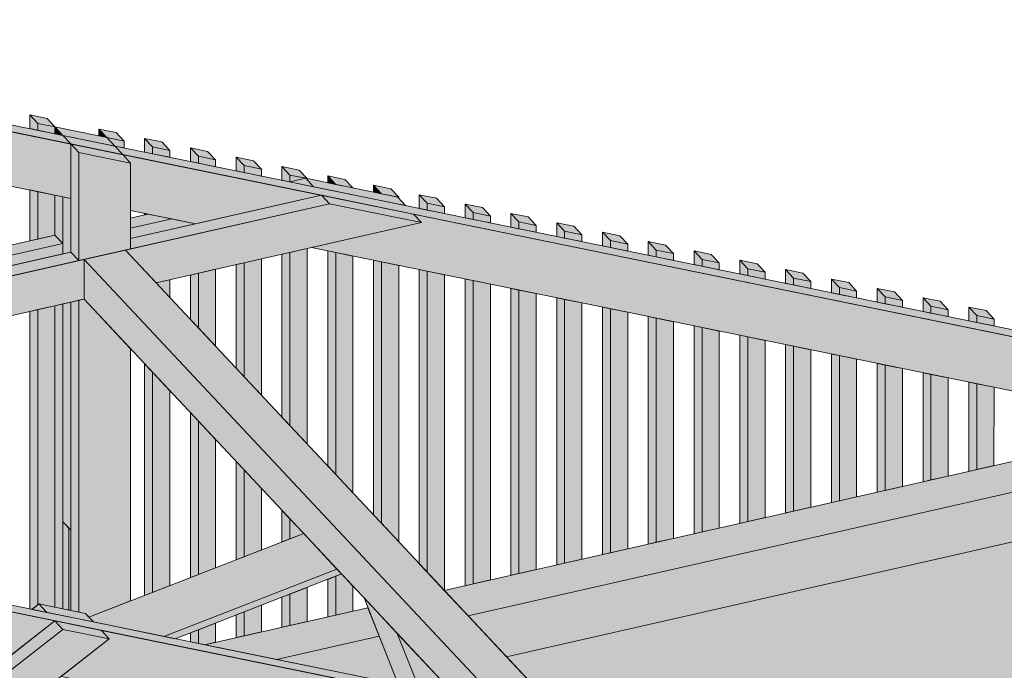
# Model space of a CAD drawing. Header units: millimetres. Extents: x 1567 to 2756, y -116 to 725.
# Tile 402 of 418: x 2488 to 2523, y 678 to 701. Entities that reach past the tile are written whole.
import ezdxf

# ---------------------------------------------------------------- set-up
doc = ezdxf.new("R2010")
doc.units = ezdxf.units.MM
doc.layers.add('Ech.1_75', color=7, linetype='Continuous')

msp = doc.modelspace()

# ---------------------------------------------------------------- hatches: boundary and pattern name
at = {"layer": 'Ech.1_75', "linetype": 'Continuous', "lineweight": 5, "true_color": 0xd4c4b3, "transparency": 33554687}
for points in [[(2529.682, 688.765), (2435.599, 708.014), (2435.878, 707.716), (2529.682, 688.524), (2529.682, 688.765)], [(2469.923, 698.841), (2489.81, 694.772), (2489.81, 696.682), (2471.338, 700.461), (2471.617, 700.163), (2469.923, 698.841)], [(2491.905, 694.344), (2494.183, 693.878), (2498.609, 694.882), (2491.626, 696.31), (2491.905, 696.012), (2491.905, 694.344)], [(2497.492, 695.351), (2498.329, 695.179), (2498.05, 695.477), (2497.492, 695.351)], [(2501.279, 694.817), (2498.05, 695.477), (2498.329, 695.179), (2501.558, 694.519), (2501.279, 694.817)], [(2491.905, 693), (2498.888, 694.584), (2498.609, 694.882), (2491.905, 693.361), (2491.905, 693)], [(2498.888, 694.584), (2502.117, 693.923), (2501.837, 694.221), (2498.609, 694.882), (2498.888, 694.584)], [(2502.117, 693.923), (2498.888, 694.584), (2491.723, 692.959), (2492.8, 691.81), (2502.117, 693.923)], [(2493.346, 694.049), (2492.508, 694.22), (2491.905, 694.083), (2491.905, 693.722), (2493.346, 694.049)], [(2494.183, 693.878), (2493.346, 694.049), (2491.905, 693.722), (2491.905, 693.361), (2494.183, 693.878)], [(2498.249, 693.046), (2527.587, 687.043), (2527.587, 688.953), (2501.837, 694.221), (2502.117, 693.923), (2498.249, 693.046)], [(2458.992, 686.618), (2459.829, 686.447), (2489.53, 693.184), (2489.251, 693.481), (2458.992, 686.618)], [(2459.829, 686.447), (2460.359, 686.338), (2460.462, 686.229), (2489.53, 692.822), (2489.53, 693.184), (2459.829, 686.447)], [(2460.638, 686.04), (2460.946, 685.978), (2490.089, 692.588), (2489.81, 692.886), (2460.462, 686.229), (2460.638, 686.04)], [(2460.946, 685.978), (2464.174, 685.317), (2490.27, 691.236), (2490.27, 692.629), (2460.946, 685.978)], [(2549.223, 667.916), (2455.139, 687.166), (2455.418, 686.868), (2549.223, 667.676), (2549.223, 667.916)], [(2489.245, 679.947), (2460.917, 685.743), (2461.197, 685.445), (2461.197, 683.776), (2487.306, 678.434), (2489.245, 679.947)], [(2489.463, 677.993), (2509.35, 673.924), (2509.35, 675.833), (2490.878, 679.613), (2491.157, 679.315), (2489.463, 677.993)]]:
    msp.add_hatch(color=9, dxfattribs=at).paths.add_polyline_path(points)
at = {"layer": 'Ech.1_75', "linetype": 'Continuous', "lineweight": 5, "true_color": 0xeaddd7, "transparency": 33554687}
for points in [[(2488.367, 697.218), (2488.646, 697.161), (2488.646, 697.401), (2488.367, 697.699), (2488.367, 697.218)], [(2488.646, 697.401), (2489.251, 697.278), (2488.972, 697.575), (2488.367, 697.699), (2488.646, 697.401)], [(2488.646, 697.161), (2489.251, 697.037), (2489.251, 697.278), (2488.646, 697.401), (2488.646, 697.161)], [(2490.788, 696.963), (2491.068, 696.906), (2490.788, 697.204), (2490.788, 696.963)], [(2491.394, 697.08), (2490.788, 697.204), (2491.068, 696.906), (2491.673, 696.782), (2491.394, 697.08)], [(2491.347, 696.608), (2491.673, 696.541), (2491.673, 696.782), (2491.068, 696.906), (2491.347, 696.608)], [(2492.396, 696.394), (2492.675, 696.336), (2492.675, 696.577), (2492.396, 696.875), (2492.396, 696.394)], [(2493.001, 696.751), (2492.396, 696.875), (2492.675, 696.577), (2493.28, 696.453), (2493.001, 696.751)], [(2492.675, 696.336), (2493.28, 696.213), (2493.28, 696.453), (2492.675, 696.577), (2492.675, 696.336)], [(2494.003, 696.065), (2494.282, 696.008), (2494.282, 696.248), (2494.003, 696.546), (2494.003, 696.065)], [(2494.282, 696.248), (2494.887, 696.124), (2494.608, 696.422), (2494.003, 696.546), (2494.282, 696.248)], [(2494.282, 696.008), (2494.887, 695.884), (2494.887, 696.124), (2494.282, 696.248), (2494.282, 696.008)], [(2495.61, 695.736), (2495.889, 695.679), (2495.889, 695.92), (2495.61, 696.217), (2495.61, 695.736)], [(2495.889, 695.92), (2496.494, 695.796), (2496.215, 696.093), (2495.61, 696.217), (2495.889, 695.92)], [(2495.889, 695.679), (2496.494, 695.555), (2496.494, 695.796), (2495.889, 695.92), (2495.889, 695.679)], [(2497.217, 695.407), (2497.492, 695.351), (2497.496, 695.352), (2497.496, 695.591), (2497.217, 695.889), (2497.217, 695.407)], [(2497.496, 695.591), (2498.101, 695.467), (2497.822, 695.765), (2497.217, 695.889), (2497.496, 695.591)], [(2498.05, 695.477), (2497.496, 695.591), (2497.496, 695.352), (2498.05, 695.477)], [(2498.824, 695.319), (2499.103, 695.262), (2498.824, 695.56), (2498.824, 695.319)], [(2499.103, 695.262), (2499.708, 695.138), (2499.429, 695.436), (2498.824, 695.56), (2499.103, 695.262)], [(2488.646, 695.011), (2488.367, 695.068), (2488.367, 693.281), (2488.646, 693.344), (2488.646, 695.011)], [(2489.251, 694.887), (2488.646, 695.011), (2488.646, 693.344), (2489.251, 693.481), (2489.251, 694.887)], [(2500.431, 694.99), (2500.71, 694.933), (2500.431, 695.231), (2500.431, 694.99)], [(2501.036, 695.107), (2500.431, 695.231), (2500.71, 694.933), (2501.316, 694.809), (2501.036, 695.107)], [(2501.316, 694.809), (2501.279, 694.817), (2501.316, 694.778), (2501.316, 694.809)], [(2502.038, 694.421), (2502.317, 694.364), (2502.317, 694.604), (2502.038, 694.902), (2502.038, 694.421)], [(2502.317, 694.604), (2502.923, 694.48), (2502.643, 694.778), (2502.038, 694.902), (2502.317, 694.604)], [(2502.317, 694.364), (2502.923, 694.24), (2502.923, 694.48), (2502.317, 694.604), (2502.317, 694.364)], [(2503.645, 694.092), (2503.924, 694.035), (2503.924, 694.275), (2503.645, 694.573), (2503.645, 694.092)], [(2503.924, 694.275), (2504.53, 694.152), (2504.251, 694.449), (2503.645, 694.573), (2503.924, 694.275)], [(2503.924, 694.035), (2504.53, 693.911), (2504.53, 694.152), (2503.924, 694.275), (2503.924, 694.035)], [(2492.508, 694.22), (2492.396, 694.243), (2492.396, 694.195), (2492.508, 694.22)], [(2505.252, 693.763), (2505.531, 693.706), (2505.531, 693.947), (2505.252, 694.245), (2505.252, 693.763)], [(2505.531, 693.947), (2506.137, 693.823), (2505.858, 694.121), (2505.252, 694.245), (2505.531, 693.947)], [(2505.531, 693.706), (2506.137, 693.582), (2506.137, 693.823), (2505.531, 693.947), (2505.531, 693.706)], [(2506.859, 693.434), (2507.138, 693.377), (2507.138, 693.618), (2506.859, 693.916), (2506.859, 693.434)], [(2507.465, 693.792), (2506.859, 693.916), (2507.138, 693.618), (2507.744, 693.494), (2507.465, 693.792)], [(2507.138, 693.377), (2507.744, 693.253), (2507.744, 693.494), (2507.138, 693.618), (2507.138, 693.377)], [(2508.466, 693.105), (2508.745, 693.048), (2508.745, 693.289), (2508.466, 693.587), (2508.466, 693.105)], [(2509.072, 693.463), (2508.466, 693.587), (2508.745, 693.289), (2509.351, 693.165), (2509.072, 693.463)], [(2508.745, 693.048), (2509.351, 692.924), (2509.351, 693.165), (2508.745, 693.289), (2508.745, 693.048)], [(2510.073, 692.777), (2510.353, 692.72), (2510.353, 692.96), (2510.073, 693.258), (2510.073, 692.777)], [(2510.353, 692.96), (2510.958, 692.836), (2510.679, 693.134), (2510.073, 693.258), (2510.353, 692.96)], [(2497.496, 692.875), (2497.217, 692.812), (2497.217, 687.098), (2497.496, 686.8), (2497.496, 692.875)], [(2498.101, 693.012), (2497.496, 692.875), (2497.496, 686.8), (2498.101, 686.154), (2498.101, 693.012)], [(2499.103, 692.871), (2498.824, 692.928), (2498.824, 685.383), (2499.103, 685.085), (2499.103, 692.871)], [(2499.708, 692.747), (2499.103, 692.871), (2499.103, 685.085), (2499.708, 684.439), (2499.708, 692.747)], [(2510.353, 692.72), (2510.958, 692.596), (2510.958, 692.836), (2510.353, 692.96), (2510.353, 692.72)], [(2511.681, 692.448), (2511.96, 692.391), (2511.96, 692.631), (2511.681, 692.929), (2511.681, 692.448)], [(2511.96, 692.631), (2512.565, 692.508), (2512.286, 692.805), (2511.681, 692.929), (2511.96, 692.631)], [(2496.494, 692.648), (2495.889, 692.511), (2495.889, 688.515), (2496.494, 687.869), (2496.494, 692.648)], [(2500.71, 692.542), (2500.431, 692.599), (2500.431, 683.668), (2500.71, 683.371), (2500.71, 692.542)], [(2501.315, 692.418), (2500.71, 692.542), (2500.71, 683.371), (2501.315, 682.725), (2501.315, 692.418)], [(2511.96, 692.391), (2512.565, 692.267), (2512.565, 692.508), (2511.96, 692.631), (2511.96, 692.391)], [(2513.288, 692.119), (2513.567, 692.062), (2513.567, 692.303), (2513.288, 692.6), (2513.288, 692.119)], [(2513.567, 692.303), (2514.172, 692.179), (2513.893, 692.477), (2513.288, 692.6), (2513.567, 692.303)], [(2494.887, 692.283), (2494.282, 692.146), (2494.282, 690.229), (2494.887, 689.583), (2494.887, 692.283)], [(2495.889, 692.511), (2495.61, 692.447), (2495.61, 688.812), (2495.889, 688.515), (2495.889, 692.511)], [(2502.317, 692.213), (2502.038, 692.271), (2502.038, 681.954), (2502.317, 681.656), (2502.317, 692.213)], [(2502.923, 692.09), (2502.317, 692.213), (2502.317, 681.656), (2502.915, 681.018), (2502.922, 681.019), (2502.923, 692.09)], [(2513.567, 692.062), (2514.172, 691.938), (2514.172, 692.179), (2513.567, 692.303), (2513.567, 692.062)], [(2514.895, 691.79), (2515.174, 691.733), (2515.174, 691.974), (2514.895, 692.272), (2514.895, 691.79)], [(2515.174, 691.974), (2515.779, 691.85), (2515.5, 692.148), (2514.895, 692.272), (2515.174, 691.974)], [(2493.28, 691.919), (2492.8, 691.81), (2493.28, 691.298), (2493.28, 691.919)], [(2494.282, 692.146), (2494.003, 692.083), (2494.003, 690.527), (2494.282, 690.229), (2494.282, 692.146)], [(2503.924, 691.885), (2503.645, 691.942), (2503.645, 681.183), (2503.924, 681.246), (2503.924, 691.885)], [(2504.53, 691.761), (2503.924, 691.885), (2503.924, 681.246), (2504.53, 681.384), (2504.53, 691.761)], [(2515.174, 691.733), (2515.779, 691.609), (2515.779, 691.85), (2515.174, 691.974), (2515.174, 691.733)], [(2516.502, 691.461), (2516.781, 691.404), (2516.781, 691.645), (2516.502, 691.943), (2516.502, 691.461)], [(2516.781, 691.645), (2517.386, 691.521), (2517.107, 691.819), (2516.502, 691.943), (2516.781, 691.645)], [(2505.531, 691.556), (2505.252, 691.613), (2505.252, 681.548), (2505.531, 681.611), (2505.531, 691.556)], [(2506.137, 691.432), (2505.531, 691.556), (2505.531, 681.611), (2506.137, 681.748), (2506.137, 691.432)], [(2516.781, 691.404), (2517.386, 691.28), (2517.386, 691.521), (2516.781, 691.645), (2516.781, 691.404)], [(2518.109, 691.133), (2518.388, 691.076), (2518.388, 691.316), (2518.109, 691.614), (2518.109, 691.133)], [(2518.388, 691.316), (2518.993, 691.192), (2518.714, 691.49), (2518.109, 691.614), (2518.388, 691.316)], [(2507.138, 691.227), (2506.859, 691.284), (2506.859, 681.912), (2507.138, 681.976), (2507.138, 691.227)], [(2507.744, 691.103), (2507.138, 691.227), (2507.138, 681.976), (2507.744, 682.113), (2507.744, 691.103)], [(2518.388, 691.076), (2518.993, 690.952), (2518.993, 691.192), (2518.388, 691.316), (2518.388, 691.076)], [(2519.716, 690.804), (2519.995, 690.747), (2519.995, 690.987), (2519.716, 691.285), (2519.716, 690.804)], [(2519.995, 690.987), (2520.6, 690.864), (2520.321, 691.161), (2519.716, 691.285), (2519.995, 690.987)], [(2488.367, 680.367), (2488.442, 680.352), (2488.646, 680.511), (2488.646, 690.868), (2488.367, 690.804), (2488.367, 680.367)], [(2488.687, 680.543), (2489.251, 680.427), (2489.251, 691.005), (2488.646, 690.868), (2488.646, 680.511), (2488.687, 680.543)], [(2508.745, 690.898), (2508.466, 690.955), (2508.466, 682.277), (2508.745, 682.34), (2508.745, 690.898)], [(2509.351, 690.774), (2508.745, 690.898), (2508.745, 682.34), (2509.351, 682.477), (2509.351, 690.774)], [(2519.995, 690.747), (2520.6, 690.623), (2520.6, 690.864), (2519.995, 690.987), (2519.995, 690.747)], [(2521.323, 690.475), (2521.602, 690.418), (2521.602, 690.659), (2521.323, 690.956), (2521.323, 690.475)], [(2521.602, 690.659), (2522.208, 690.535), (2521.928, 690.833), (2521.323, 690.956), (2521.602, 690.659)], [(2510.353, 690.569), (2510.073, 690.627), (2510.073, 682.641), (2510.352, 682.705), (2510.353, 690.569)], [(2510.958, 690.446), (2510.353, 690.569), (2510.352, 682.705), (2510.958, 682.842), (2510.958, 690.446)], [(2521.602, 690.418), (2522.208, 690.294), (2522.208, 690.535), (2521.602, 690.659), (2521.602, 690.418)], [(2511.96, 690.241), (2511.68, 690.298), (2511.68, 683.006), (2511.96, 683.069), (2511.96, 690.241)], [(2512.565, 690.117), (2511.96, 690.241), (2511.96, 683.069), (2512.565, 683.206), (2512.565, 690.117)], [(2513.567, 689.912), (2513.288, 689.969), (2513.287, 683.37), (2513.567, 683.434), (2513.567, 689.912)], [(2514.172, 689.788), (2513.567, 689.912), (2513.567, 683.434), (2514.172, 683.571), (2514.172, 689.788)], [(2515.174, 689.583), (2514.895, 689.64), (2514.895, 683.735), (2515.174, 683.798), (2515.174, 689.583)], [(2515.779, 689.459), (2515.174, 689.583), (2515.174, 683.798), (2515.779, 683.935), (2515.779, 689.459)], [(2516.781, 689.254), (2516.502, 689.311), (2516.502, 684.099), (2516.781, 684.163), (2516.781, 689.254)], [(2517.386, 689.13), (2516.781, 689.254), (2516.781, 684.163), (2517.386, 684.3), (2517.386, 689.13)], [(2492.395, 680.84), (2492.675, 680.949), (2492.675, 688.671), (2492.395, 688.969), (2492.395, 680.84)], [(2518.388, 688.925), (2518.109, 688.982), (2518.109, 684.464), (2518.388, 684.527), (2518.388, 688.925)], [(2518.993, 688.802), (2518.388, 688.925), (2518.388, 684.527), (2518.993, 684.665), (2518.993, 688.802)], [(2492.675, 680.949), (2493.28, 681.184), (2493.28, 688.025), (2492.675, 688.671), (2492.675, 680.949)], [(2519.995, 688.597), (2519.716, 688.654), (2519.716, 684.828), (2519.995, 684.892), (2519.995, 688.597)], [(2520.6, 688.473), (2519.995, 688.597), (2519.995, 684.892), (2520.6, 685.029), (2520.6, 688.473)], [(2521.602, 688.268), (2521.323, 688.325), (2521.323, 685.193), (2521.602, 685.256), (2521.602, 688.268)], [(2522.208, 688.144), (2521.602, 688.268), (2521.602, 685.256), (2522.207, 685.394), (2522.208, 688.144)], [(2494.002, 681.465), (2494.282, 681.574), (2494.282, 686.956), (2494.003, 687.254), (2494.002, 681.465)], [(2494.282, 681.574), (2494.887, 681.809), (2494.887, 686.31), (2494.282, 686.956), (2494.282, 681.574)], [(2495.61, 682.091), (2495.889, 682.199), (2495.889, 685.242), (2495.61, 685.54), (2495.61, 682.091)], [(2495.889, 682.199), (2496.494, 682.435), (2496.494, 684.596), (2495.889, 685.242), (2495.889, 682.199)], [(2497.217, 682.716), (2497.496, 682.824), (2497.496, 683.527), (2497.217, 683.825), (2497.217, 682.716)], [(2497.496, 682.824), (2497.979, 683.012), (2497.496, 683.527), (2497.496, 682.824)], [(2498.824, 680.09), (2499.103, 680.153), (2499.103, 681.513), (2498.824, 681.405), (2498.824, 680.09)], [(2499.103, 680.153), (2499.708, 680.29), (2499.708, 681.166), (2499.308, 681.593), (2499.103, 681.513), (2499.103, 680.153)], [(2497.496, 679.788), (2498.101, 679.926), (2498.101, 681.124), (2497.496, 680.888), (2497.496, 679.788)], [(2497.217, 679.725), (2497.496, 679.788), (2497.496, 680.888), (2497.217, 680.779), (2497.217, 679.725)], [(2495.889, 679.424), (2496.494, 679.561), (2496.494, 680.498), (2495.889, 680.263), (2495.889, 679.424)], [(2495.61, 679.361), (2495.889, 679.424), (2495.889, 680.263), (2495.61, 680.154), (2495.61, 679.361)], [(2494.282, 679.157), (2494.508, 679.111), (2494.887, 679.197), (2494.887, 679.873), (2494.282, 679.638), (2494.282, 679.157)], [(2494.002, 679.214), (2494.282, 679.157), (2494.282, 679.638), (2494.002, 679.529), (2494.002, 679.214)]]:
    msp.add_hatch(color=254, dxfattribs=at).paths.add_polyline_path(points)
at = {"layer": 'Ech.1_75', "linetype": 'Continuous', "lineweight": 5, "true_color": 0xe0c8b3, "transparency": 33554687}
for points in [[(2489.251, 697.037), (2489.531, 696.98), (2489.251, 697.278), (2489.251, 697.037)], [(2489.531, 696.98), (2491.347, 696.608), (2491.068, 696.906), (2489.251, 697.278), (2489.531, 696.98)], [(2490.089, 696.384), (2489.81, 696.682), (2489.81, 692.886), (2490.089, 692.588), (2490.089, 696.384)], [(2490.089, 696.384), (2491.905, 696.012), (2491.626, 696.31), (2489.81, 696.682), (2490.089, 696.384)], [(2491.905, 696.012), (2490.089, 696.384), (2490.089, 692.588), (2491.905, 693), (2491.905, 696.012)], [(2489.531, 694.83), (2489.251, 694.887), (2489.251, 693.481), (2489.53, 693.184), (2489.531, 694.83)], [(2489.809, 680.313), (2490.089, 680.256), (2490.089, 691.195), (2489.81, 691.132), (2489.809, 680.313)], [(2490.089, 680.256), (2490.32, 680.208), (2490.44, 680.08), (2491.905, 680.65), (2491.905, 689.492), (2490.27, 691.236), (2490.089, 691.195), (2490.089, 680.256)], [(2489.251, 680.427), (2489.53, 680.37), (2489.53, 691.068), (2489.251, 691.005), (2489.251, 680.427)], [(2489.53, 680.37), (2489.732, 680.329), (2489.732, 683.21), (2489.53, 683.425), (2489.53, 680.37)]]:
    msp.add_hatch(color=9, dxfattribs=at).paths.add_polyline_path(points)
at = {"layer": 'Ech.1_75', "linetype": 'Continuous', "lineweight": 5, "true_color": 0xf7d1b3, "transparency": 33554687}
for points in [[(2489.81, 696.682), (2491.626, 696.31), (2491.347, 696.608), (2489.531, 696.98), (2489.81, 696.682)], [(2489.81, 694.772), (2489.531, 694.83), (2489.53, 692.822), (2489.81, 692.886), (2489.81, 694.772)], [(2489.81, 691.132), (2489.53, 691.068), (2489.53, 683.425), (2489.81, 683.127), (2489.81, 691.132)]]:
    msp.add_hatch(color=254, dxfattribs=at).paths.add_polyline_path(points)
at = {"layer": 'Ech.1_75', "linetype": 'Continuous', "lineweight": 5, "true_color": 0xe3bbbb, "transparency": 33554687}
for points in [[(2504.941, 676.976), (2507.121, 676.53), (2491.723, 692.959), (2490.27, 692.629), (2504.941, 676.976)], [(2503.326, 677.307), (2504.941, 676.976), (2490.27, 692.629), (2490.27, 691.236), (2503.326, 677.307)]]:
    msp.add_hatch(color=9, dxfattribs=at).paths.add_polyline_path(points)
at = {"layer": 'Ech.1_75', "linetype": 'Continuous', "lineweight": 5, "true_color": 0xf3f3f3, "transparency": 33554687}
for points in [[(2527.029, 686.487), (2502.915, 681.018), (2503.753, 680.124), (2527.866, 685.594), (2527.029, 686.487)], [(2505.099, 678.688), (2527.866, 683.852), (2527.866, 685.594), (2503.753, 680.124), (2505.099, 678.688)], [(2494.508, 679.111), (2497.02, 678.597), (2500.627, 679.415), (2500.233, 680.409), (2494.508, 679.111)], [(2497.02, 678.597), (2501.056, 677.771), (2501.26, 677.817), (2500.627, 679.415), (2497.02, 678.597)]]:
    msp.add_hatch(color=7, dxfattribs=at).paths.add_polyline_path(points)
at = {"layer": 'Ech.1_75', "linetype": 'Continuous', "lineweight": 5, "true_color": 0xfdfdfd, "transparency": 33554687}
msp.add_hatch(color=7, dxfattribs=at).paths.add_polyline_path([(2507.121, 676.53), (2508.792, 676.188), (2508.792, 676.429), (2510.608, 676.057), (2510.887, 675.76), (2517.033, 674.502), (2517.591, 674.629), (2520.819, 673.968), (2521.099, 673.67), (2527.866, 672.286), (2527.866, 683.852), (2505.099, 678.688), (2507.121, 676.53)])
at = {"layer": 'Ech.1_75', "linetype": 'Continuous', "lineweight": 5, "true_color": 0xb3d6f7, "transparency": 33554687}
for points in [[(2489.732, 680.329), (2489.737, 680.328), (2489.737, 683.204), (2489.732, 683.21), (2489.732, 680.329)], [(2489.737, 680.328), (2489.809, 680.313), (2489.81, 683.127), (2489.737, 683.204), (2489.737, 680.328)]]:
    msp.add_hatch(color=254, dxfattribs=at).paths.add_polyline_path(points)
at = {"layer": 'Ech.1_75', "linetype": 'Continuous', "lineweight": 5, "true_color": 0xe0d9d1, "transparency": 33554687}
for points in [[(2490.599, 679.911), (2493.075, 679.404), (2499.147, 681.766), (2497.979, 683.012), (2490.44, 680.08), (2490.599, 679.911)], [(2493.075, 679.404), (2493.471, 679.323), (2499.308, 681.593), (2499.147, 681.766), (2493.075, 679.404)], [(2488.442, 680.352), (2488.966, 680.245), (2488.687, 680.543), (2488.442, 680.352)], [(2490.32, 680.208), (2488.687, 680.543), (2488.966, 680.245), (2490.599, 679.911), (2490.32, 680.208)], [(2501.298, 677.722), (2502.032, 677.571), (2501.265, 679.505), (2500.097, 680.752), (2501.298, 677.722)], [(2489.245, 679.947), (2469.44, 664.492), (2469.719, 664.195), (2489.524, 679.649), (2489.245, 679.947)], [(2489.524, 679.649), (2491.157, 679.315), (2490.878, 679.613), (2489.245, 679.947), (2489.524, 679.649)], [(2491.157, 679.315), (2489.524, 679.649), (2469.719, 664.195), (2469.891, 664.011), (2469.891, 662.726), (2469.902, 662.728), (2491.157, 679.315)], [(2502.032, 677.571), (2503.326, 677.307), (2501.265, 679.505), (2502.032, 677.571)]]:
    msp.add_hatch(color=254, dxfattribs=at).paths.add_polyline_path(points)

# ---------------------------------------------------------------- linework, layer by layer
at = {"layer": 'Ech.1_75', "color": 7, "linetype": 'Continuous', "lineweight": 5}
for points in [[(2529.682, 688.765), (2435.599, 708.014), (2435.878, 707.716), (2529.682, 688.524), (2529.682, 688.765)], [(2469.923, 698.841), (2489.81, 694.772), (2489.81, 696.682), (2471.338, 700.461), (2471.617, 700.163), (2469.923, 698.841)], [(2488.367, 697.218), (2488.646, 697.161), (2488.646, 697.401), (2488.367, 697.699), (2488.367, 697.218)], [(2488.646, 697.401), (2489.251, 697.278), (2488.972, 697.575), (2488.367, 697.699), (2488.646, 697.401)], [(2488.646, 697.161), (2489.251, 697.037), (2489.251, 697.278), (2488.646, 697.401), (2488.646, 697.161)], [(2489.251, 697.037), (2489.531, 696.98), (2489.251, 697.278), (2489.251, 697.037)], [(2489.531, 696.98), (2491.347, 696.608), (2491.068, 696.906), (2489.251, 697.278), (2489.531, 696.98)], [(2490.788, 696.963), (2491.068, 696.906), (2490.788, 697.204), (2490.788, 696.963)], [(2491.394, 697.08), (2490.788, 697.204), (2491.068, 696.906), (2491.673, 696.782), (2491.394, 697.08)], [(2489.81, 696.682), (2491.626, 696.31), (2491.347, 696.608), (2489.531, 696.98), (2489.81, 696.682)], [(2490.089, 696.384), (2489.81, 696.682), (2489.81, 692.886), (2490.089, 692.588), (2490.089, 696.384)], [(2490.089, 696.384), (2491.905, 696.012), (2491.626, 696.31), (2489.81, 696.682), (2490.089, 696.384)], [(2491.347, 696.608), (2491.673, 696.541), (2491.673, 696.782), (2491.068, 696.906), (2491.347, 696.608)], [(2492.396, 696.394), (2492.675, 696.336), (2492.675, 696.577), (2492.396, 696.875), (2492.396, 696.394)], [(2493.001, 696.751), (2492.396, 696.875), (2492.675, 696.577), (2493.28, 696.453), (2493.001, 696.751)], [(2491.905, 696.012), (2490.089, 696.384), (2490.089, 692.588), (2491.905, 693), (2491.905, 696.012)], [(2492.675, 696.336), (2493.28, 696.213), (2493.28, 696.453), (2492.675, 696.577), (2492.675, 696.336)], [(2494.003, 696.065), (2494.282, 696.008), (2494.282, 696.248), (2494.003, 696.546), (2494.003, 696.065)], [(2494.282, 696.248), (2494.887, 696.124), (2494.608, 696.422), (2494.003, 696.546), (2494.282, 696.248)], [(2491.905, 694.344), (2494.183, 693.878), (2498.609, 694.882), (2491.626, 696.31), (2491.905, 696.012), (2491.905, 694.344)], [(2494.282, 696.008), (2494.887, 695.884), (2494.887, 696.124), (2494.282, 696.248), (2494.282, 696.008)], [(2495.61, 695.736), (2495.889, 695.679), (2495.889, 695.92), (2495.61, 696.217), (2495.61, 695.736)], [(2495.889, 695.92), (2496.494, 695.796), (2496.215, 696.093), (2495.61, 696.217), (2495.889, 695.92)], [(2495.889, 695.679), (2496.494, 695.555), (2496.494, 695.796), (2495.889, 695.92), (2495.889, 695.679)], [(2497.217, 695.407), (2497.492, 695.351), (2497.496, 695.352), (2497.496, 695.591), (2497.217, 695.889), (2497.217, 695.407)], [(2497.496, 695.591), (2498.101, 695.467), (2497.822, 695.765), (2497.217, 695.889), (2497.496, 695.591)], [(2497.492, 695.351), (2498.329, 695.179), (2498.05, 695.477), (2497.492, 695.351)], [(2498.05, 695.477), (2497.496, 695.591), (2497.496, 695.352), (2498.05, 695.477)], [(2501.279, 694.817), (2498.05, 695.477), (2498.329, 695.179), (2501.558, 694.519), (2501.279, 694.817)], [(2498.824, 695.319), (2499.103, 695.262), (2498.824, 695.56), (2498.824, 695.319)], [(2499.103, 695.262), (2499.708, 695.138), (2499.429, 695.436), (2498.824, 695.56), (2499.103, 695.262)], [(2488.646, 695.011), (2488.367, 695.068), (2488.367, 693.281), (2488.646, 693.344), (2488.646, 695.011)], [(2489.251, 694.887), (2488.646, 695.011), (2488.646, 693.344), (2489.251, 693.481), (2489.251, 694.887)], [(2500.431, 694.99), (2500.71, 694.933), (2500.431, 695.231), (2500.431, 694.99)], [(2501.036, 695.107), (2500.431, 695.231), (2500.71, 694.933), (2501.316, 694.809), (2501.036, 695.107)], [(2489.531, 694.83), (2489.251, 694.887), (2489.251, 693.481), (2489.53, 693.184), (2489.531, 694.83)], [(2489.81, 694.772), (2489.531, 694.83), (2489.53, 692.822), (2489.81, 692.886), (2489.81, 694.772)], [(2491.905, 693), (2498.888, 694.584), (2498.609, 694.882), (2491.905, 693.361), (2491.905, 693)], [(2498.888, 694.584), (2502.117, 693.923), (2501.837, 694.221), (2498.609, 694.882), (2498.888, 694.584)], [(2501.316, 694.809), (2501.279, 694.817), (2501.316, 694.778), (2501.316, 694.809)], [(2502.038, 694.421), (2502.317, 694.364), (2502.317, 694.604), (2502.038, 694.902), (2502.038, 694.421)], [(2502.317, 694.604), (2502.923, 694.48), (2502.643, 694.778), (2502.038, 694.902), (2502.317, 694.604)], [(2502.317, 694.364), (2502.923, 694.24), (2502.923, 694.48), (2502.317, 694.604), (2502.317, 694.364)], [(2502.117, 693.923), (2498.888, 694.584), (2491.723, 692.959), (2492.8, 691.81), (2502.117, 693.923)], [(2503.645, 694.092), (2503.924, 694.035), (2503.924, 694.275), (2503.645, 694.573), (2503.645, 694.092)], [(2503.924, 694.275), (2504.53, 694.152), (2504.251, 694.449), (2503.645, 694.573), (2503.924, 694.275)], [(2503.924, 694.035), (2504.53, 693.911), (2504.53, 694.152), (2503.924, 694.275), (2503.924, 694.035)], [(2493.346, 694.049), (2492.508, 694.22), (2491.905, 694.083), (2491.905, 693.722), (2493.346, 694.049)], [(2494.183, 693.878), (2493.346, 694.049), (2491.905, 693.722), (2491.905, 693.361), (2494.183, 693.878)], [(2492.508, 694.22), (2492.396, 694.243), (2492.396, 694.195), (2492.508, 694.22)], [(2498.249, 693.046), (2527.587, 687.043), (2527.587, 688.953), (2501.837, 694.221), (2502.117, 693.923), (2498.249, 693.046)], [(2505.252, 693.763), (2505.531, 693.706), (2505.531, 693.947), (2505.252, 694.245), (2505.252, 693.763)], [(2505.531, 693.947), (2506.137, 693.823), (2505.858, 694.121), (2505.252, 694.245), (2505.531, 693.947)], [(2505.531, 693.706), (2506.137, 693.582), (2506.137, 693.823), (2505.531, 693.947), (2505.531, 693.706)], [(2506.859, 693.434), (2507.138, 693.377), (2507.138, 693.618), (2506.859, 693.916), (2506.859, 693.434)], [(2507.465, 693.792), (2506.859, 693.916), (2507.138, 693.618), (2507.744, 693.494), (2507.465, 693.792)], [(2507.138, 693.377), (2507.744, 693.253), (2507.744, 693.494), (2507.138, 693.618), (2507.138, 693.377)], [(2508.466, 693.105), (2508.745, 693.048), (2508.745, 693.289), (2508.466, 693.587), (2508.466, 693.105)], [(2509.072, 693.463), (2508.466, 693.587), (2508.745, 693.289), (2509.351, 693.165), (2509.072, 693.463)], [(2458.992, 686.618), (2459.829, 686.447), (2489.53, 693.184), (2489.251, 693.481), (2458.992, 686.618)], [(2508.745, 693.048), (2509.351, 692.924), (2509.351, 693.165), (2508.745, 693.289), (2508.745, 693.048)], [(2510.073, 692.777), (2510.353, 692.72), (2510.353, 692.96), (2510.073, 693.258), (2510.073, 692.777)], [(2510.353, 692.96), (2510.958, 692.836), (2510.679, 693.134), (2510.073, 693.258), (2510.353, 692.96)], [(2459.829, 686.447), (2460.359, 686.338), (2460.462, 686.229), (2489.53, 692.822), (2489.53, 693.184), (2459.829, 686.447)], [(2460.638, 686.04), (2460.946, 685.978), (2490.089, 692.588), (2489.81, 692.886), (2460.462, 686.229), (2460.638, 686.04)], [(2504.941, 676.976), (2507.121, 676.53), (2491.723, 692.959), (2490.27, 692.629), (2504.941, 676.976)], [(2497.496, 692.875), (2497.217, 692.812), (2497.217, 687.098), (2497.496, 686.8), (2497.496, 692.875)], [(2498.101, 693.012), (2497.496, 692.875), (2497.496, 686.8), (2498.101, 686.154), (2498.101, 693.012)], [(2499.103, 692.871), (2498.824, 692.928), (2498.824, 685.383), (2499.103, 685.085), (2499.103, 692.871)], [(2499.708, 692.747), (2499.103, 692.871), (2499.103, 685.085), (2499.708, 684.439), (2499.708, 692.747)], [(2510.353, 692.72), (2510.958, 692.596), (2510.958, 692.836), (2510.353, 692.96), (2510.353, 692.72)], [(2511.681, 692.448), (2511.96, 692.391), (2511.96, 692.631), (2511.681, 692.929), (2511.681, 692.448)], [(2511.96, 692.631), (2512.565, 692.508), (2512.286, 692.805), (2511.681, 692.929), (2511.96, 692.631)], [(2460.946, 685.978), (2464.174, 685.317), (2490.27, 691.236), (2490.27, 692.629), (2460.946, 685.978)], [(2503.326, 677.307), (2504.941, 676.976), (2490.27, 692.629), (2490.27, 691.236), (2503.326, 677.307)], [(2496.494, 692.648), (2495.889, 692.511), (2495.889, 688.515), (2496.494, 687.869), (2496.494, 692.648)], [(2500.71, 692.542), (2500.431, 692.599), (2500.431, 683.668), (2500.71, 683.371), (2500.71, 692.542)], [(2501.315, 692.418), (2500.71, 692.542), (2500.71, 683.371), (2501.315, 682.725), (2501.315, 692.418)], [(2511.96, 692.391), (2512.565, 692.267), (2512.565, 692.508), (2511.96, 692.631), (2511.96, 692.391)], [(2513.288, 692.119), (2513.567, 692.062), (2513.567, 692.303), (2513.288, 692.6), (2513.288, 692.119)], [(2513.567, 692.303), (2514.172, 692.179), (2513.893, 692.477), (2513.288, 692.6), (2513.567, 692.303)], [(2494.887, 692.283), (2494.282, 692.146), (2494.282, 690.229), (2494.887, 689.583), (2494.887, 692.283)], [(2495.889, 692.511), (2495.61, 692.447), (2495.61, 688.812), (2495.889, 688.515), (2495.889, 692.511)], [(2502.317, 692.213), (2502.038, 692.271), (2502.038, 681.954), (2502.317, 681.656), (2502.317, 692.213)], [(2502.923, 692.09), (2502.317, 692.213), (2502.317, 681.656), (2502.915, 681.018), (2502.922, 681.019), (2502.923, 692.09)], [(2513.567, 692.062), (2514.172, 691.938), (2514.172, 692.179), (2513.567, 692.303), (2513.567, 692.062)], [(2514.895, 691.79), (2515.174, 691.733), (2515.174, 691.974), (2514.895, 692.272), (2514.895, 691.79)], [(2515.174, 691.974), (2515.779, 691.85), (2515.5, 692.148), (2514.895, 692.272), (2515.174, 691.974)], [(2493.28, 691.919), (2492.8, 691.81), (2493.28, 691.298), (2493.28, 691.919)], [(2494.282, 692.146), (2494.003, 692.083), (2494.003, 690.527), (2494.282, 690.229), (2494.282, 692.146)], [(2503.924, 691.885), (2503.645, 691.942), (2503.645, 681.183), (2503.924, 681.246), (2503.924, 691.885)], [(2504.53, 691.761), (2503.924, 691.885), (2503.924, 681.246), (2504.53, 681.384), (2504.53, 691.761)], [(2515.174, 691.733), (2515.779, 691.609), (2515.779, 691.85), (2515.174, 691.974), (2515.174, 691.733)], [(2516.502, 691.461), (2516.781, 691.404), (2516.781, 691.645), (2516.502, 691.943), (2516.502, 691.461)], [(2516.781, 691.645), (2517.386, 691.521), (2517.107, 691.819), (2516.502, 691.943), (2516.781, 691.645)], [(2505.531, 691.556), (2505.252, 691.613), (2505.252, 681.548), (2505.531, 681.611), (2505.531, 691.556)], [(2506.137, 691.432), (2505.531, 691.556), (2505.531, 681.611), (2506.137, 681.748), (2506.137, 691.432)], [(2516.781, 691.404), (2517.386, 691.28), (2517.386, 691.521), (2516.781, 691.645), (2516.781, 691.404)], [(2518.109, 691.133), (2518.388, 691.076), (2518.388, 691.316), (2518.109, 691.614), (2518.109, 691.133)], [(2518.388, 691.316), (2518.993, 691.192), (2518.714, 691.49), (2518.109, 691.614), (2518.388, 691.316)], [(2489.809, 680.313), (2490.089, 680.256), (2490.089, 691.195), (2489.81, 691.132), (2489.809, 680.313)], [(2490.089, 680.256), (2490.32, 680.208), (2490.44, 680.08), (2491.905, 680.65), (2491.905, 689.492), (2490.27, 691.236), (2490.089, 691.195), (2490.089, 680.256)], [(2507.138, 691.227), (2506.859, 691.284), (2506.859, 681.912), (2507.138, 681.976), (2507.138, 691.227)], [(2507.744, 691.103), (2507.138, 691.227), (2507.138, 681.976), (2507.744, 682.113), (2507.744, 691.103)], [(2518.388, 691.076), (2518.993, 690.952), (2518.993, 691.192), (2518.388, 691.316), (2518.388, 691.076)], [(2519.716, 690.804), (2519.995, 690.747), (2519.995, 690.987), (2519.716, 691.285), (2519.716, 690.804)], [(2519.995, 690.987), (2520.6, 690.864), (2520.321, 691.161), (2519.716, 691.285), (2519.995, 690.987)], [(2488.367, 680.367), (2488.442, 680.352), (2488.646, 680.511), (2488.646, 690.868), (2488.367, 690.804), (2488.367, 680.367)], [(2488.687, 680.543), (2489.251, 680.427), (2489.251, 691.005), (2488.646, 690.868), (2488.646, 680.511), (2488.687, 680.543)], [(2489.251, 680.427), (2489.53, 680.37), (2489.53, 691.068), (2489.251, 691.005), (2489.251, 680.427)], [(2489.81, 691.132), (2489.53, 691.068), (2489.53, 683.425), (2489.81, 683.127), (2489.81, 691.132)], [(2508.745, 690.898), (2508.466, 690.955), (2508.466, 682.277), (2508.745, 682.34), (2508.745, 690.898)], [(2509.351, 690.774), (2508.745, 690.898), (2508.745, 682.34), (2509.351, 682.477), (2509.351, 690.774)], [(2519.995, 690.747), (2520.6, 690.623), (2520.6, 690.864), (2519.995, 690.987), (2519.995, 690.747)], [(2521.323, 690.475), (2521.602, 690.418), (2521.602, 690.659), (2521.323, 690.956), (2521.323, 690.475)], [(2521.602, 690.659), (2522.208, 690.535), (2521.928, 690.833), (2521.323, 690.956), (2521.602, 690.659)], [(2510.353, 690.569), (2510.073, 690.627), (2510.073, 682.641), (2510.352, 682.705), (2510.353, 690.569)], [(2510.958, 690.446), (2510.353, 690.569), (2510.352, 682.705), (2510.958, 682.842), (2510.958, 690.446)], [(2521.602, 690.418), (2522.208, 690.294), (2522.208, 690.535), (2521.602, 690.659), (2521.602, 690.418)], [(2511.96, 690.241), (2511.68, 690.298), (2511.68, 683.006), (2511.96, 683.069), (2511.96, 690.241)], [(2512.565, 690.117), (2511.96, 690.241), (2511.96, 683.069), (2512.565, 683.206), (2512.565, 690.117)], [(2513.567, 689.912), (2513.288, 689.969), (2513.287, 683.37), (2513.567, 683.434), (2513.567, 689.912)], [(2514.172, 689.788), (2513.567, 689.912), (2513.567, 683.434), (2514.172, 683.571), (2514.172, 689.788)], [(2515.174, 689.583), (2514.895, 689.64), (2514.895, 683.735), (2515.174, 683.798), (2515.174, 689.583)], [(2515.779, 689.459), (2515.174, 689.583), (2515.174, 683.798), (2515.779, 683.935), (2515.779, 689.459)], [(2516.781, 689.254), (2516.502, 689.311), (2516.502, 684.099), (2516.781, 684.163), (2516.781, 689.254)], [(2517.386, 689.13), (2516.781, 689.254), (2516.781, 684.163), (2517.386, 684.3), (2517.386, 689.13)], [(2492.395, 680.84), (2492.675, 680.949), (2492.675, 688.671), (2492.395, 688.969), (2492.395, 680.84)], [(2518.388, 688.925), (2518.109, 688.982), (2518.109, 684.464), (2518.388, 684.527), (2518.388, 688.925)], [(2518.993, 688.802), (2518.388, 688.925), (2518.388, 684.527), (2518.993, 684.665), (2518.993, 688.802)], [(2492.675, 680.949), (2493.28, 681.184), (2493.28, 688.025), (2492.675, 688.671), (2492.675, 680.949)], [(2519.995, 688.597), (2519.716, 688.654), (2519.716, 684.828), (2519.995, 684.892), (2519.995, 688.597)], [(2520.6, 688.473), (2519.995, 688.597), (2519.995, 684.892), (2520.6, 685.029), (2520.6, 688.473)], [(2521.602, 688.268), (2521.323, 688.325), (2521.323, 685.193), (2521.602, 685.256), (2521.602, 688.268)], [(2522.208, 688.144), (2521.602, 688.268), (2521.602, 685.256), (2522.207, 685.394), (2522.208, 688.144)], [(2549.223, 667.916), (2455.139, 687.166), (2455.418, 686.868), (2549.223, 667.676), (2549.223, 667.916)], [(2494.002, 681.465), (2494.282, 681.574), (2494.282, 686.956), (2494.003, 687.254), (2494.002, 681.465)], [(2494.282, 681.574), (2494.887, 681.809), (2494.887, 686.31), (2494.282, 686.956), (2494.282, 681.574)], [(2527.029, 686.487), (2502.915, 681.018), (2503.753, 680.124), (2527.866, 685.594), (2527.029, 686.487)], [(2489.245, 679.947), (2460.917, 685.743), (2461.197, 685.445), (2461.197, 683.776), (2487.306, 678.434), (2489.245, 679.947)], [(2495.61, 682.091), (2495.889, 682.199), (2495.889, 685.242), (2495.61, 685.54), (2495.61, 682.091)], [(2505.099, 678.688), (2527.866, 683.852), (2527.866, 685.594), (2503.753, 680.124), (2505.099, 678.688)], [(2495.889, 682.199), (2496.494, 682.435), (2496.494, 684.596), (2495.889, 685.242), (2495.889, 682.199)], [(2497.217, 682.716), (2497.496, 682.824), (2497.496, 683.527), (2497.217, 683.825), (2497.217, 682.716)], [(2507.121, 676.53), (2508.792, 676.188), (2508.792, 676.429), (2510.608, 676.057), (2510.887, 675.76), (2517.033, 674.502), (2517.591, 674.629), (2520.819, 673.968), (2521.099, 673.67), (2527.866, 672.286), (2527.866, 683.852), (2505.099, 678.688), (2507.121, 676.53)], [(2489.53, 680.37), (2489.732, 680.329), (2489.732, 683.21), (2489.53, 683.425), (2489.53, 680.37)], [(2489.732, 680.329), (2489.737, 680.328), (2489.737, 683.204), (2489.732, 683.21), (2489.732, 680.329)], [(2489.737, 680.328), (2489.809, 680.313), (2489.81, 683.127), (2489.737, 683.204), (2489.737, 680.328)], [(2497.496, 682.824), (2497.979, 683.012), (2497.496, 683.527), (2497.496, 682.824)], [(2490.599, 679.911), (2493.075, 679.404), (2499.147, 681.766), (2497.979, 683.012), (2490.44, 680.08), (2490.599, 679.911)], [(2493.075, 679.404), (2493.471, 679.323), (2499.308, 681.593), (2499.147, 681.766), (2493.075, 679.404)], [(2498.824, 680.09), (2499.103, 680.153), (2499.103, 681.513), (2498.824, 681.405), (2498.824, 680.09)], [(2499.103, 680.153), (2499.708, 680.29), (2499.708, 681.166), (2499.308, 681.593), (2499.103, 681.513), (2499.103, 680.153)], [(2497.496, 679.788), (2498.101, 679.926), (2498.101, 681.124), (2497.496, 680.888), (2497.496, 679.788)], [(2497.217, 679.725), (2497.496, 679.788), (2497.496, 680.888), (2497.217, 680.779), (2497.217, 679.725)], [(2488.442, 680.352), (2488.966, 680.245), (2488.687, 680.543), (2488.442, 680.352)], [(2490.32, 680.208), (2488.687, 680.543), (2488.966, 680.245), (2490.599, 679.911), (2490.32, 680.208)], [(2495.889, 679.424), (2496.494, 679.561), (2496.494, 680.498), (2495.889, 680.263), (2495.889, 679.424)], [(2501.298, 677.722), (2502.032, 677.571), (2501.265, 679.505), (2500.097, 680.752), (2501.298, 677.722)], [(2494.508, 679.111), (2497.02, 678.597), (2500.627, 679.415), (2500.233, 680.409), (2494.508, 679.111)], [(2495.61, 679.361), (2495.889, 679.424), (2495.889, 680.263), (2495.61, 680.154), (2495.61, 679.361)], [(2489.245, 679.947), (2469.44, 664.492), (2469.719, 664.195), (2489.524, 679.649), (2489.245, 679.947)], [(2489.524, 679.649), (2491.157, 679.315), (2490.878, 679.613), (2489.245, 679.947), (2489.524, 679.649)], [(2494.282, 679.157), (2494.508, 679.111), (2494.887, 679.197), (2494.887, 679.873), (2494.282, 679.638), (2494.282, 679.157)], [(2491.157, 679.315), (2489.524, 679.649), (2469.719, 664.195), (2469.891, 664.011), (2469.891, 662.726), (2469.902, 662.728), (2491.157, 679.315)], [(2489.463, 677.993), (2509.35, 673.924), (2509.35, 675.833), (2490.878, 679.613), (2491.157, 679.315), (2489.463, 677.993)], [(2494.002, 679.214), (2494.282, 679.157), (2494.282, 679.638), (2494.002, 679.529), (2494.002, 679.214)], [(2497.02, 678.597), (2501.056, 677.771), (2501.26, 677.817), (2500.627, 679.415), (2497.02, 678.597)], [(2502.032, 677.571), (2503.326, 677.307), (2501.265, 679.505), (2502.032, 677.571)]]:
    msp.add_lwpolyline(points, close=True, dxfattribs=at)

doc.saveas('drawing.dxf')
